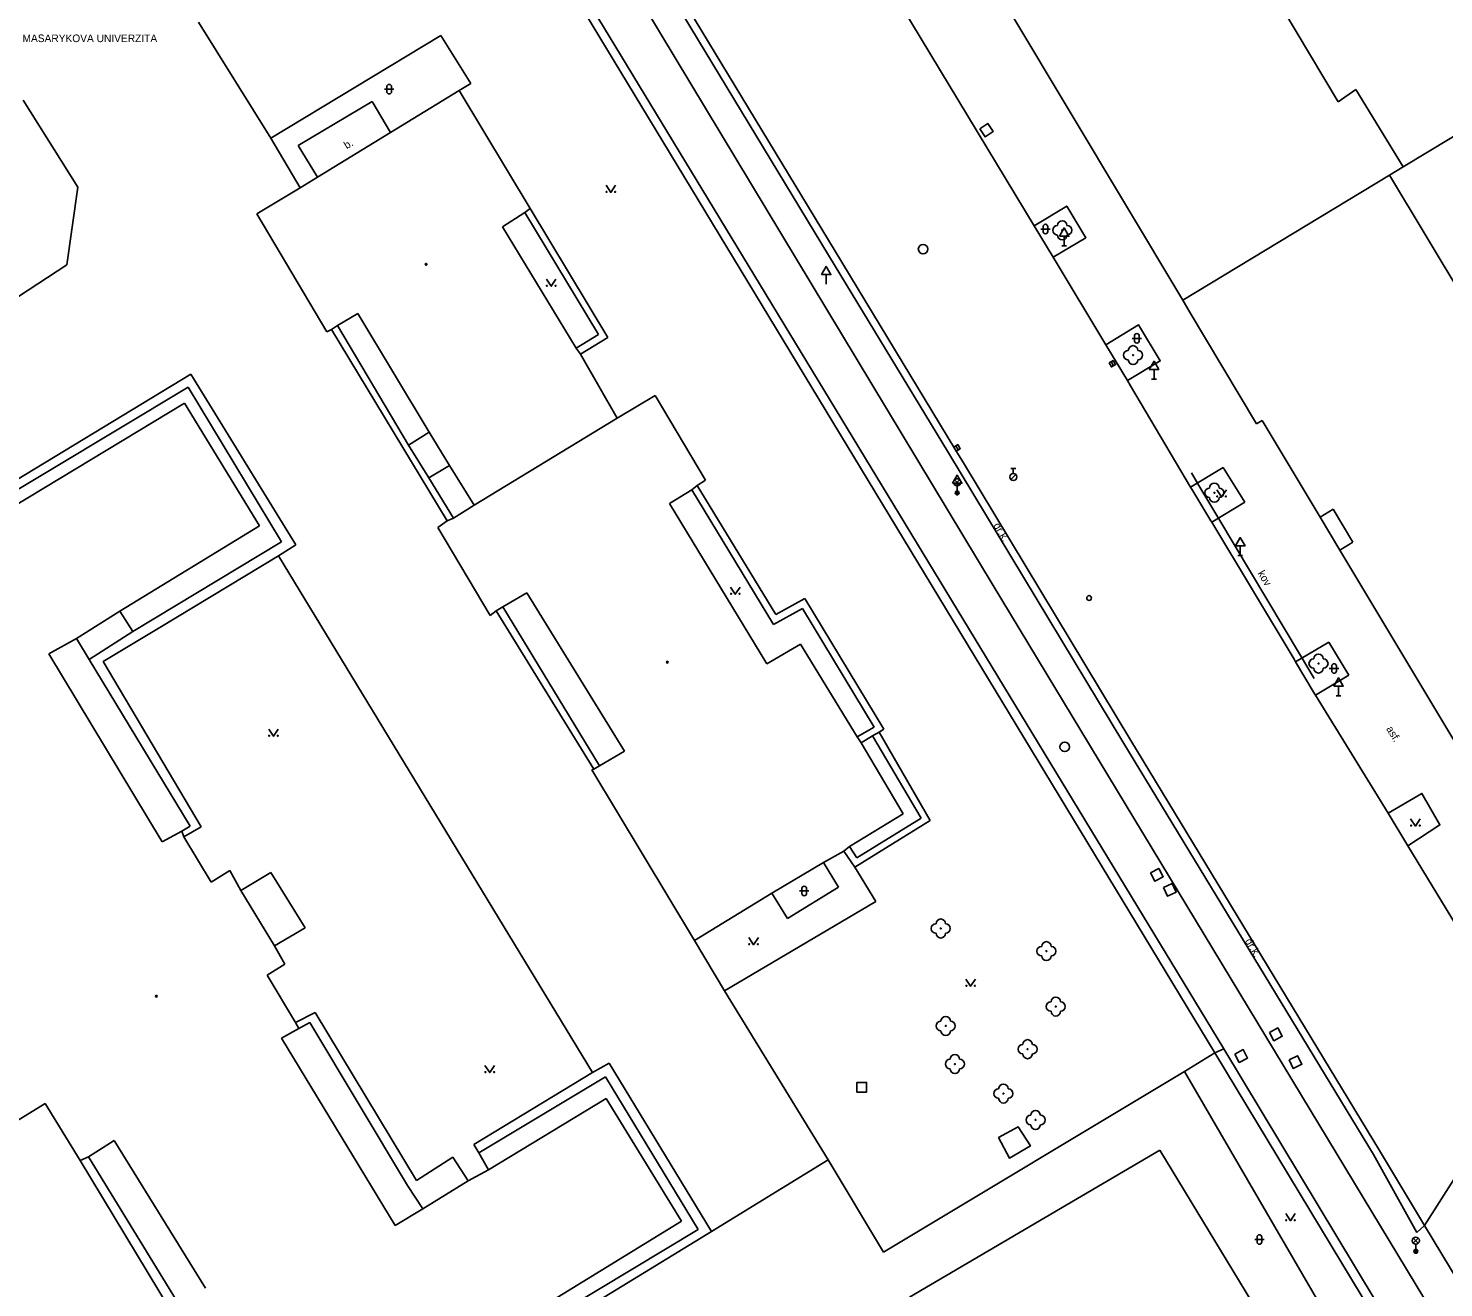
# Model space of a CAD drawing. Extents: x -599770 to -598493, y -1162076 to -1159209.
# Drawn here: x -598834.7 to -598760.3, y -1159605.2 to -1159539 of the extents above; entities that cross this region are included whole.
import ezdxf

# ---------------------------------------------------------------- set-up
doc = ezdxf.new("R2010")
doc.units = 0
doc.layers.add('Podklad', color=7, linetype='Continuous')

msp = doc.modelspace()

# ---------------------------------------------------------------- linework, layer by layer
at = {"layer": 'Podklad'}
for p, q in [((-598815.953, -1159542.248), (-598815.453, -1159542.248)), ((-598815.828, -1159542.123), (-598815.828, -1159542.373)), ((-598815.578, -1159542.123), (-598815.578, -1159542.373)), ((-598781.483, -1159549.598), (-598780.983, -1159549.598)), ((-598781.358, -1159549.473), (-598781.358, -1159549.723)), ((-598781.108, -1159549.473), (-598781.108, -1159549.723)), ((-598780.25, -1159549.971), (-598780.25, -1159550.48)), ((-598780.375, -1159550.48), (-598780.125, -1159550.48)), ((-598792.75, -1159551.991), (-598792.75, -1159552.5)), ((-598776.683, -1159555.338), (-598776.183, -1159555.338)), ((-598776.558, -1159555.213), (-598776.558, -1159555.463)), ((-598776.308, -1159555.213), (-598776.308, -1159555.463)), ((-598777.783, -1159556.562), (-598777.657, -1159556.778)), ((-598775.655, -1159557.48), (-598775.405, -1159557.48)), ((-598775.53, -1159556.971), (-598775.53, -1159557.48)), ((-598785.943, -1159560.982), (-598785.817, -1159561.198)), ((-598786.003, -1159563.03), (-598785.738, -1159562.765)), ((-598786.003, -1159562.765), (-598785.738, -1159563.03)), ((-598783.049, -1159562.756), (-598782.784, -1159562.491)), ((-598783.045, -1159562.183), (-598782.795, -1159562.183)), ((-598782.92, -1159562.433), (-598782.92, -1159562.183)), ((-598785.87, -1159562.951), (-598785.87, -1159563.46)), ((-598785.87, -1159563.085), (-598785.87, -1159563.46)), ((-598771, -1159566.241), (-598771, -1159566.75)), ((-598771.125, -1159566.75), (-598770.875, -1159566.75)), ((-598766.323, -1159572.678), (-598765.823, -1159572.678)), ((-598766.198, -1159572.553), (-598766.198, -1159572.803)), ((-598765.948, -1159572.553), (-598765.948, -1159572.803)), ((-598765.84, -1159573.601), (-598765.84, -1159574.11)), ((-598765.965, -1159574.11), (-598765.715, -1159574.11)), ((-598794.028, -1159584.243), (-598794.028, -1159584.493)), ((-598793.778, -1159584.243), (-598793.778, -1159584.493)), ((-598794.153, -1159584.368), (-598793.653, -1159584.368)), ((-598770.243, -1159602.678), (-598769.743, -1159602.678)), ((-598770.118, -1159602.553), (-598770.118, -1159602.803)), ((-598769.868, -1159602.553), (-598769.868, -1159602.803)), ((-598761.913, -1159602.87), (-598761.648, -1159602.605)), ((-598761.913, -1159602.605), (-598761.648, -1159602.87)), ((-598761.78, -1159602.925), (-598761.78, -1159603.3))]:
    msp.add_line(p, q, dxfattribs=at)
for points in [[(-598802.03, -1159515.92), (-598801.38, -1159517.05), (-598801.16, -1159517.41), (-598781.83, -1159549.42)], [(-598770.14, -1159559.83), (-598773.68, -1159553.91), (-598774.02, -1159553.34), (-598791.93, -1159523.43)], [(-598725.65, -1159524.12), (-598762.44, -1159546.33)], [(-598776.83, -1159524.5), (-598765.85, -1159542.91)], [(-598810.6, -1159529.65), (-598772.33, -1159592.87)], [(-598810.2, -1159529.47), (-598771.87, -1159592.66)], [(-598786.33, -1159561.36), (-598792.63, -1159550.97), (-598801.01, -1159537.1)], [(-598785.99, -1159561.15), (-598792.28, -1159550.76), (-598800.68, -1159536.87)], [(-598802.27, -1159537.96), (-598783.97, -1159568.319), (-598780.735, -1159573.678), (-598752.55, -1159620.31), (-598747.76, -1159628.21)], [(-598825.72, -1159538.73), (-598821.92, -1159544.83)], [(-598821.92, -1159544.83), (-598812.99, -1159539.43)], [(-598812.99, -1159539.43), (-598811.42, -1159541.95)], [(-598811.42, -1159541.95), (-598812.03, -1159542.32)], [(-598815.63, -1159544.52), (-598812.03, -1159542.32)], [(-598812.03, -1159542.32), (-598808.3, -1159548.52)], [(-598765.85, -1159542.91), (-598764.93, -1159542.27)], [(-598764.93, -1159542.27), (-598762.44, -1159546.33)], [(-598834.93, -1159542.82), (-598832.06, -1159547.4)], [(-598816.6, -1159542.89), (-598820.48, -1159545.21)], [(-598815.63, -1159544.52), (-598816.6, -1159542.89)], [(-598821.92, -1159544.83), (-598820.38, -1159547.43)], [(-598819.47, -1159546.87), (-598815.63, -1159544.52)], [(-598820.48, -1159545.21), (-598819.47, -1159546.87)], [(-598762.44, -1159546.33), (-598763.17, -1159546.77)], [(-598820.38, -1159547.43), (-598819.47, -1159546.87)], [(-598763.17, -1159546.77), (-598774.02, -1159553.34)], [(-598763.17, -1159546.77), (-598759.25, -1159553.27)], [(-598832.06, -1159547.4), (-598832.63, -1159551.47)], [(-598822.66, -1159548.79), (-598820.38, -1159547.43)], [(-598804.31, -1159547.295), (-598804.06, -1159547.67), (-598803.81, -1159547.295)], [(-598808.3, -1159548.52), (-598808.57, -1159548.72)], [(-598804.21, -1159555.29), (-598808.3, -1159548.52)], [(-598780.83, -1159551.08), (-598779.11, -1159550.05), (-598780.11, -1159548.39), (-598781.83, -1159549.42)], [(-598818.97, -1159554.99), (-598822.66, -1159548.79)], [(-598808.57, -1159548.72), (-598809.75, -1159549.48)], [(-598808.57, -1159548.72), (-598804.71, -1159555.14)], [(-598809.75, -1159549.48), (-598805.88, -1159555.85)], [(-598781.83, -1159549.42), (-598780.83, -1159551.08)], [(-598832.63, -1159551.47), (-598840.26, -1159556.46)], [(-598780.83, -1159551.08), (-598778.06, -1159555.67)], [(-598807.44, -1159552.225), (-598807.19, -1159552.6), (-598806.94, -1159552.225)], [(-598817.35, -1159554.03), (-598818.42, -1159554.67)], [(-598813.6, -1159560.27), (-598817.35, -1159554.03)], [(-598818.73, -1159554.88), (-598818.97, -1159554.99)], [(-598818.42, -1159554.67), (-598818.73, -1159554.88)], [(-598818.73, -1159554.88), (-598812.65, -1159564.93)], [(-598818.42, -1159554.67), (-598814.68, -1159560.95)], [(-598804.71, -1159555.14), (-598805.88, -1159555.85)], [(-598805.66, -1159556.17), (-598804.21, -1159555.29)], [(-598776.93, -1159557.56), (-598775.2, -1159556.52), (-598776.34, -1159554.63), (-598778.06, -1159555.67)], [(-598805.88, -1159555.85), (-598805.66, -1159556.17)], [(-598778.06, -1159555.67), (-598776.93, -1159557.56)], [(-598805.66, -1159556.17), (-598803.72, -1159559.53)], [(-598841.45, -1159566.52), (-598826.11, -1159557.22)], [(-598826.11, -1159557.22), (-598820.6, -1159566.19)], [(-598776.93, -1159557.56), (-598776.76, -1159557.84), (-598773.61, -1159563.15), (-598773.54, -1159563.26)], [(-598826.25, -1159557.91), (-598840.76, -1159566.6)], [(-598821.35, -1159566.03), (-598826.25, -1159557.91)], [(-598840.4, -1159567.16), (-598826.46, -1159558.74)], [(-598826.46, -1159558.74), (-598822.52, -1159565.18)], [(-598803.72, -1159559.53), (-598801.73, -1159558.34)], [(-598801.73, -1159558.34), (-598799.09, -1159562.79)], [(-598811.23, -1159564.1), (-598803.72, -1159559.53)], [(-598769.85, -1159559.66), (-598770.14, -1159559.83)], [(-598766.81, -1159564.73), (-598769.85, -1159559.66)], [(-598813.6, -1159560.27), (-598814.68, -1159560.95)], [(-598812.54, -1159562.02), (-598813.6, -1159560.27)], [(-598814.68, -1159560.95), (-598813.62, -1159562.66)], [(-598785.99, -1159561.15), (-598785.49, -1159561.97), (-598776.74, -1159576.46), (-598763.68, -1159598), (-598761.32, -1159601.95)], [(-598813.62, -1159562.66), (-598812.54, -1159562.02)], [(-598811.23, -1159564.1), (-598812.54, -1159562.02)], [(-598761.72, -1159602.31), (-598764.01, -1159598.22), (-598777.12, -1159576.63), (-598786.33, -1159561.36)], [(-598813.62, -1159562.66), (-598812.32, -1159564.78)], [(-598799.09, -1159562.79), (-598799.53, -1159563.06)], [(-598773.61, -1159563.15), (-598771.9, -1159562.12)], [(-598773.56, -1159562.4), (-598773.17, -1159563.06)], [(-598770.76, -1159563.94), (-598771.9, -1159562.12)], [(-598799.81, -1159563.3), (-598800.98, -1159564.01)], [(-598799.53, -1159563.06), (-598799.81, -1159563.3)], [(-598795.51, -1159570.37), (-598799.81, -1159563.3)], [(-598799.53, -1159563.06), (-598795.39, -1159569.85)], [(-598773.54, -1159563.26), (-598772.55, -1159564.92)], [(-598773.17, -1159563.06), (-598772.17, -1159564.73)], [(-598772.23, -1159563.295), (-598771.98, -1159563.67), (-598771.73, -1159563.295)], [(-598812.32, -1159564.78), (-598811.23, -1159564.1)], [(-598800.98, -1159564.01), (-598795.86, -1159572.44)], [(-598772.5, -1159565), (-598770.76, -1159563.94)], [(-598813.15, -1159565.28), (-598812.65, -1159564.93)], [(-598812.65, -1159564.93), (-598812.32, -1159564.78)], [(-598772.55, -1159564.92), (-598772.5, -1159565), (-598768.17, -1159572.2)], [(-598772.17, -1159564.73), (-598767.83, -1159572)], [(-598766.12, -1159564.32), (-598766.81, -1159564.73)], [(-598766.81, -1159564.73), (-598765.77, -1159566.46)], [(-598765.09, -1159566.05), (-598766.12, -1159564.32)], [(-598765.09, -1159566.05), (-598766.12, -1159564.32)], [(-598822.52, -1159565.18), (-598829.84, -1159569.67)], [(-598810.4, -1159569.89), (-598813.15, -1159565.28)], [(-598829.16, -1159570.74), (-598821.35, -1159566.03)], [(-598820.6, -1159566.19), (-598821.51, -1159566.76)], [(-598765.09, -1159566.05), (-598765.77, -1159566.46)], [(-598758.95, -1159577.85), (-598765.77, -1159566.46)], [(-598821.51, -1159566.76), (-598827.74, -1159570.53)], [(-598821.51, -1159566.76), (-598805.03, -1159593.91)], [(-598808.47, -1159568.71), (-598809.74, -1159569.45)], [(-598803.35, -1159577.02), (-598808.47, -1159568.71)], [(-598797.77, -1159568.405), (-598797.52, -1159568.78), (-598797.27, -1159568.405)], [(-598809.74, -1159569.45), (-598810.08, -1159569.65)], [(-598809.74, -1159569.45), (-598804.66, -1159577.8)], [(-598795.39, -1159569.85), (-598793.87, -1159569.01)], [(-598793.87, -1159569.01), (-598789.72, -1159575.86)], [(-598829.84, -1159569.67), (-598832.13, -1159571.11)], [(-598829.84, -1159569.67), (-598829.16, -1159570.74)], [(-598810.08, -1159569.65), (-598810.4, -1159569.89)], [(-598810.08, -1159569.65), (-598804.95, -1159577.97)], [(-598793.99, -1159569.53), (-598795.51, -1159570.37)], [(-598790.22, -1159575.77), (-598793.99, -1159569.53)], [(-598831.46, -1159572.21), (-598829.16, -1159570.74)], [(-598827.74, -1159570.53), (-598830.73, -1159572.32)], [(-598832.13, -1159571.11), (-598833.57, -1159571.91)], [(-598831.46, -1159572.21), (-598832.13, -1159571.11)], [(-598795.86, -1159572.44), (-598794.09, -1159571.41)], [(-598794.09, -1159571.41), (-598791.12, -1159576.28)], [(-598768.09, -1159572.34), (-598766.34, -1159571.29)], [(-598766.34, -1159571.29), (-598765.3, -1159573.04)], [(-598833.57, -1159571.91), (-598827.62, -1159581.79)], [(-598826.16, -1159580.97), (-598831.46, -1159572.21)], [(-598830.73, -1159572.32), (-598825.58, -1159581)], [(-598768.17, -1159572.2), (-598768.09, -1159572.34), (-598767.11, -1159573.97)], [(-598767.83, -1159572), (-598767.11, -1159573.21)], [(-598767.04, -1159574.08), (-598765.3, -1159573.04)], [(-598767.11, -1159573.97), (-598767.04, -1159574.08), (-598763.24, -1159580.29)], [(-598822.03, -1159575.865), (-598821.78, -1159576.24), (-598821.53, -1159575.865)], [(-598791.12, -1159576.28), (-598790.22, -1159575.77)], [(-598789.97, -1159576.03), (-598790.31, -1159576.22)], [(-598789.72, -1159575.86), (-598789.97, -1159576.03)], [(-598789.97, -1159576.03), (-598787.29, -1159580.67)], [(-598791.12, -1159576.28), (-598790.91, -1159576.59)], [(-598790.31, -1159576.22), (-598790.91, -1159576.59)], [(-598790.91, -1159576.59), (-598788.7, -1159580.32)], [(-598787.76, -1159580.54), (-598790.31, -1159576.22)], [(-598804.66, -1159577.8), (-598803.35, -1159577.02)], [(-598805.06, -1159578.01), (-598804.95, -1159577.97)], [(-598799.66, -1159586.97), (-598805.06, -1159578.01)], [(-598804.95, -1159577.97), (-598804.66, -1159577.8)], [(-598762.2, -1159582), (-598760.51, -1159580.9), (-598761.46, -1159579.24), (-598763.24, -1159580.29)], [(-598788.7, -1159580.32), (-598791.53, -1159582.03)], [(-598791.14, -1159582.63), (-598787.76, -1159580.54)], [(-598763.24, -1159580.29), (-598762.2, -1159582)], [(-598762.05, -1159580.585), (-598761.8, -1159580.96), (-598761.55, -1159580.585)], [(-598827.62, -1159581.79), (-598826.59, -1159581.22)], [(-598826.59, -1159581.22), (-598826.16, -1159580.97)], [(-598826.59, -1159581.22), (-598826.49, -1159581.53)], [(-598825.58, -1159581), (-598826.49, -1159581.53)], [(-598787.29, -1159580.67), (-598791.24, -1159583.12)], [(-598826.49, -1159581.53), (-598825.05, -1159583.9)], [(-598791.53, -1159582.03), (-598791.83, -1159582.28)], [(-598791.53, -1159582.03), (-598791.14, -1159582.63)], [(-598762.2, -1159582), (-598755.56, -1159592.9)], [(-598791.83, -1159582.28), (-598792.89, -1159582.87)], [(-598791.24, -1159583.12), (-598791.83, -1159582.28)], [(-598825.05, -1159583.9), (-598824.07, -1159583.3)], [(-598824.07, -1159583.3), (-598823.49, -1159584.34)], [(-598821.92, -1159583.39), (-598823.49, -1159584.34)], [(-598820.12, -1159586.31), (-598821.92, -1159583.39)], [(-598792.89, -1159582.87), (-598795.6, -1159584.49)], [(-598792.89, -1159582.87), (-598792.1, -1159584.17)], [(-598790.14, -1159584.92), (-598791.24, -1159583.12)], [(-598823.49, -1159584.34), (-598821.73, -1159587.25)], [(-598792.1, -1159584.17), (-598794.78, -1159585.82)], [(-598795.6, -1159584.49), (-598799.66, -1159586.97)], [(-598798.09, -1159589.61), (-598790.14, -1159584.92)], [(-598794.78, -1159585.82), (-598795.6, -1159584.49)], [(-598821.73, -1159587.25), (-598820.12, -1159586.31)], [(-598821.73, -1159587.25), (-598821.18, -1159588.22)], [(-598799.66, -1159586.97), (-598798.09, -1159589.61)], [(-598796.81, -1159586.815), (-598796.56, -1159587.19), (-598796.31, -1159586.815)], [(-598821.18, -1159588.22), (-598822.11, -1159588.8)], [(-598822.11, -1159588.8), (-598820.62, -1159591.28)], [(-598785.41, -1159588.995), (-598785.16, -1159589.37), (-598784.91, -1159588.995)], [(-598798.09, -1159589.61), (-598792.65, -1159598.5)], [(-598819.58, -1159590.76), (-598820.62, -1159591.28)], [(-598814.26, -1159599.58), (-598819.58, -1159590.76)], [(-598820.45, -1159591.59), (-598821.35, -1159592.11)], [(-598820.62, -1159591.28), (-598820.45, -1159591.59)], [(-598820.45, -1159591.59), (-598819.86, -1159591.28)], [(-598819.86, -1159591.28), (-598814.74, -1159599.84)], [(-598821.35, -1159592.11), (-598815.39, -1159601.95)], [(-598773.92, -1159593.86), (-598772.33, -1159592.87)], [(-598772.33, -1159592.87), (-598771.87, -1159592.66)], [(-598772.33, -1159592.87), (-598763.47, -1159607.55)], [(-598771.87, -1159592.66), (-598762.93, -1159607.49)], [(-598755.56, -1159592.9), (-598761.32, -1159601.95)], [(-598811.26, -1159597.69), (-598805.03, -1159593.91)], [(-598810.67, -1159593.535), (-598810.42, -1159593.91), (-598810.17, -1159593.535)], [(-598805.03, -1159593.91), (-598804.14, -1159593.42)], [(-598804.14, -1159593.42), (-598798.77, -1159602.26)], [(-598789.73, -1159603.34), (-598773.92, -1159593.86)], [(-598773.92, -1159593.86), (-598765.32, -1159608.66)], [(-598811, -1159598.12), (-598804.34, -1159594.13)], [(-598804.34, -1159594.13), (-598799.48, -1159602.16)], [(-598810.48, -1159599.01), (-598804.31, -1159595.27)], [(-598804.31, -1159595.27), (-598800.34, -1159601.72)], [(-598833.77, -1159595.53), (-598835.28, -1159596.46)], [(-598831.93, -1159598.52), (-598833.77, -1159595.53)], [(-598783.7, -1159597.32), (-598782.66, -1159596.76), (-598782.02, -1159597.76), (-598783.12, -1159598.4), (-598783.7, -1159597.32)], [(-598830.14, -1159597.48), (-598831.5, -1159598.34)], [(-598825.34, -1159605.24), (-598830.14, -1159597.48)], [(-598811.26, -1159597.69), (-598811, -1159598.12)], [(-598831.5, -1159598.34), (-598831.93, -1159598.52)], [(-598826.74, -1159606.11), (-598831.5, -1159598.34)], [(-598812.36, -1159598.35), (-598814.26, -1159599.58)], [(-598811.55, -1159599.59), (-598812.36, -1159598.35)], [(-598811, -1159598.12), (-598810.48, -1159599.01)], [(-598788.38, -1159605.71), (-598775.23, -1159597.99)], [(-598775.23, -1159597.99), (-598769.74, -1159607.02)], [(-598831.93, -1159598.52), (-598827.18, -1159606.39)], [(-598811.55, -1159599.59), (-598810.48, -1159599.01)], [(-598798.77, -1159602.26), (-598792.65, -1159598.5)], [(-598792.65, -1159598.5), (-598789.73, -1159603.34)], [(-598814.74, -1159599.84), (-598813.94, -1159601.07)], [(-598813.94, -1159601.07), (-598811.55, -1159599.59)], [(-598815.39, -1159601.95), (-598813.94, -1159601.07)], [(-598768.61, -1159601.315), (-598768.36, -1159601.69), (-598768.11, -1159601.315)], [(-598800.34, -1159601.72), (-598813.78, -1159609.96)], [(-598799.48, -1159602.16), (-598813.37, -1159610.52)], [(-598761.72, -1159602.31), (-598761.32, -1159601.95)], [(-598761.32, -1159601.95), (-598758.19, -1159607.13), (-598751.81, -1159617.73)], [(-598813.48, -1159611.25), (-598798.77, -1159602.26)]]:
    msp.add_lwpolyline(points, dxfattribs=at)
for points in [[(-598784.676, -1159544.327), (-598784.403, -1159544.746), (-598783.984, -1159544.473), (-598784.257, -1159544.054)], [(-598780.5, -1159549.971), (-598780, -1159549.971), (-598780.25, -1159549.538)], [(-598793, -1159551.991), (-598792.5, -1159551.991), (-598792.75, -1159551.558)], [(-598777.891, -1159556.626), (-598777.764, -1159556.841), (-598777.549, -1159556.714), (-598777.676, -1159556.499)], [(-598775.78, -1159556.971), (-598775.28, -1159556.971), (-598775.53, -1159556.538)], [(-598786.051, -1159561.046), (-598785.924, -1159561.261), (-598785.709, -1159561.134), (-598785.836, -1159560.919)], [(-598786.12, -1159562.951), (-598785.62, -1159562.951), (-598785.87, -1159562.518)], [(-598771.25, -1159566.241), (-598770.75, -1159566.241), (-598771, -1159565.808)], [(-598766.09, -1159573.601), (-598765.59, -1159573.601), (-598765.84, -1159573.168)], [(-598775.719, -1159583.421), (-598775.479, -1159583.859), (-598775.041, -1159583.619), (-598775.281, -1159583.181)], [(-598775.032, -1159584.188), (-598774.822, -1159584.642), (-598774.368, -1159584.432), (-598774.578, -1159583.978)], [(-598769.47, -1159591.802), (-598769.228, -1159592.24), (-598768.79, -1159591.998), (-598769.032, -1159591.56)], [(-598771.288, -1159592.936), (-598771.054, -1159593.378), (-598770.612, -1159593.144), (-598770.846, -1159592.702)], [(-598768.435, -1159593.247), (-598768.213, -1159593.695), (-598767.765, -1159593.473), (-598767.987, -1159593.025)], [(-598791.13, -1159594.93), (-598790.63, -1159594.93), (-598790.63, -1159594.43), (-598791.13, -1159594.43)]]:
    msp.add_lwpolyline(points, close=True, dxfattribs=at)
for centre, radius in [((-598804.285, -1159547.645), 0.025), ((-598803.835, -1159547.645), 0.025), ((-598780.35, -1159549.66), 0.025), ((-598787.66, -1159550.65), 0.25), ((-598813.76, -1159551.45), 0.045), ((-598813.76, -1159551.45), 0.0199), ((-598807.415, -1159552.575), 0.025), ((-598806.965, -1159552.575), 0.025), ((-598776.63, -1159556.22), 0.025), ((-598785.87, -1159562.898), 0.188), ((-598782.92, -1159562.62), 0.188), ((-598785.87, -1159563.46), 0.1), ((-598785.87, -1159563.46), 0.0723), ((-598785.87, -1159563.46), 0.0438), ((-598772.36, -1159563.45), 0.025), ((-598772.205, -1159563.645), 0.025), ((-598771.755, -1159563.645), 0.025), ((-598797.745, -1159568.755), 0.025), ((-598797.295, -1159568.755), 0.025), ((-598778.94, -1159568.98), 0.125), ((-598801.09, -1159572.35), 0.045), ((-598801.09, -1159572.35), 0.0199), ((-598766.89, -1159572.42), 0.025), ((-598822.005, -1159576.215), 0.025), ((-598821.555, -1159576.215), 0.025), ((-598780.22, -1159576.8), 0.25), ((-598762.025, -1159580.935), 0.025), ((-598761.575, -1159580.935), 0.025), ((-598786.73, -1159586.34), 0.025), ((-598796.785, -1159587.165), 0.025), ((-598796.335, -1159587.165), 0.025), ((-598781.18, -1159587.53), 0.025), ((-598785.385, -1159589.345), 0.025), ((-598784.935, -1159589.345), 0.025), ((-598827.93, -1159589.9), 0.045), ((-598827.93, -1159589.9), 0.0199), ((-598780.69, -1159590.44), 0.025), ((-598786.47, -1159591.46), 0.025), ((-598782.17, -1159592.68), 0.025), ((-598810.645, -1159593.885), 0.025), ((-598810.195, -1159593.885), 0.025), ((-598785.99, -1159593.46), 0.025), ((-598783.44, -1159595.01), 0.025), ((-598781.75, -1159596.4), 0.025), ((-598768.585, -1159601.665), 0.025), ((-598768.135, -1159601.665), 0.025), ((-598761.78, -1159602.738), 0.188), ((-598761.78, -1159603.3), 0.1), ((-598761.78, -1159603.3), 0.0723), ((-598761.78, -1159603.3), 0.0438)]:
    msp.add_circle(centre, radius, dxfattribs=at)
for centre, radius, start, end in [((-598815.703, -1159542.123), 0.125, 0, 180), ((-598815.703, -1159542.373), 0.125, 180, 0), ((-598781.233, -1159549.473), 0.125, 0, 180), ((-598780.35, -1159549.41), 0.25, 0, 180), ((-598781.233, -1159549.723), 0.125, 180, 0), ((-598780.6, -1159549.66), 0.25, 90, 270), ((-598780.35, -1159549.91), 0.25, 180, 0), ((-598780.1, -1159549.66), 0.25, 270, 90), ((-598776.433, -1159555.213), 0.125, 0, 180), ((-598776.88, -1159556.22), 0.25, 90, 270), ((-598776.63, -1159555.97), 0.25, 0, 180), ((-598776.433, -1159555.463), 0.125, 180, 0), ((-598776.38, -1159556.22), 0.25, 270, 90), ((-598776.63, -1159556.47), 0.25, 180, 0), ((-598772.61, -1159563.45), 0.25, 90, 270), ((-598772.36, -1159563.2), 0.25, 0, 180), ((-598772.11, -1159563.45), 0.25, 270, 90), ((-598772.36, -1159563.7), 0.25, 180, 0), ((-598767.14, -1159572.42), 0.25, 90, 270), ((-598766.89, -1159572.17), 0.25, 0, 180), ((-598766.64, -1159572.42), 0.25, 270, 90), ((-598766.073, -1159572.553), 0.125, 0, 180), ((-598766.89, -1159572.67), 0.25, 180, 0), ((-598766.073, -1159572.803), 0.125, 180, 0), ((-598793.903, -1159584.243), 0.125, 0, 180), ((-598793.903, -1159584.493), 0.125, 180, 0), ((-598786.98, -1159586.34), 0.25, 90, 270), ((-598786.73, -1159586.09), 0.25, 0, 180), ((-598786.48, -1159586.34), 0.25, 270, 90), ((-598786.73, -1159586.59), 0.25, 180, 0), ((-598781.43, -1159587.53), 0.25, 90, 270), ((-598781.18, -1159587.28), 0.25, 0, 180), ((-598780.93, -1159587.53), 0.25, 270, 90), ((-598781.18, -1159587.78), 0.25, 180, 0), ((-598780.94, -1159590.44), 0.25, 90, 270), ((-598780.69, -1159590.19), 0.25, 0, 180), ((-598780.44, -1159590.44), 0.25, 270, 90), ((-598786.47, -1159591.21), 0.25, 0, 180), ((-598780.69, -1159590.69), 0.25, 180, 0), ((-598786.72, -1159591.46), 0.25, 90, 270), ((-598786.47, -1159591.71), 0.25, 180, 0), ((-598786.22, -1159591.46), 0.25, 270, 90), ((-598782.42, -1159592.68), 0.25, 90, 270), ((-598782.17, -1159592.43), 0.25, 0, 180), ((-598781.92, -1159592.68), 0.25, 270, 90), ((-598786.24, -1159593.46), 0.25, 90, 270), ((-598785.99, -1159593.21), 0.25, 0, 180), ((-598785.74, -1159593.46), 0.25, 270, 90), ((-598782.17, -1159592.93), 0.25, 180, 0), ((-598785.99, -1159593.71), 0.25, 180, 0), ((-598783.44, -1159594.76), 0.25, 0, 180), ((-598783.69, -1159595.01), 0.25, 90, 270), ((-598783.44, -1159595.26), 0.25, 180, 0), ((-598783.19, -1159595.01), 0.25, 270, 90), ((-598782, -1159596.4), 0.25, 90, 270), ((-598781.75, -1159596.15), 0.25, 0, 180), ((-598781.5, -1159596.4), 0.25, 270, 90), ((-598781.75, -1159596.65), 0.25, 180, 0), ((-598769.993, -1159602.553), 0.125, 0, 180), ((-598769.993, -1159602.803), 0.125, 180, 0)]:
    msp.add_arc(centre, radius, start, end, dxfattribs=at)

# ---------------------------------------------------------------- texts
msp.add_text('MASARYKOVA UNIVERZITA', height=0.4, dxfattribs=at).set_placement((-598834.96, -1159539.776))
for s, rotation, p in [('b.', 31, (-598817.93, -1159545.41)), ('dr.k.', 301.15144, (-598783.99, -1159565.17)), ('kov', 301.06423, (-598770.1, -1159567.68)), ('asf.', 300.99059, (-598763.35, -1159575.85)), ('dr.k.', 301.15144, (-598770.77, -1159587))]:
    msp.add_text(s, height=0.4, rotation=rotation, dxfattribs=at).set_placement(p)

doc.saveas('drawing.dxf')
